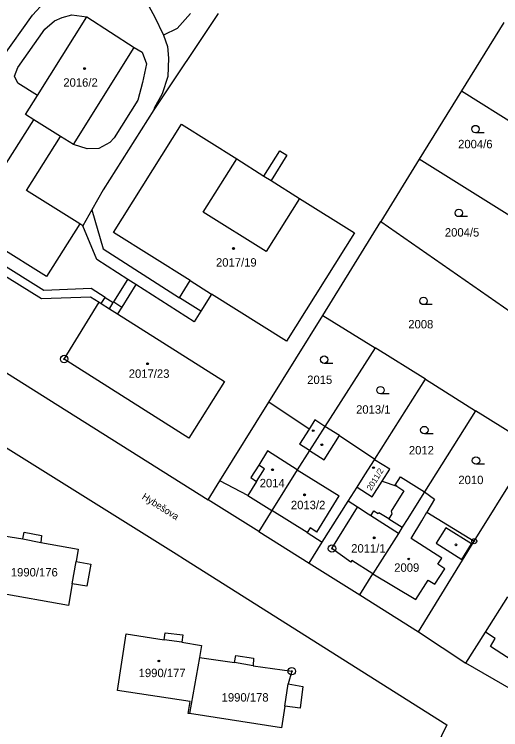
# Model space of a CAD drawing. Extents: x -593183 to -588034, y -1130415 to -1124994.
# Drawn here: x -590098.9 to -590000.6, y -1128936.8 to -1128792.3 of the extents above; entities that cross this region are included whole.
import ezdxf

# ---------------------------------------------------------------- set-up
doc = ezdxf.new("R2010")
doc.units = 0
for name, color, linetype in [('Vrstva 1', 7, 'Continuous'), ('Vrstva 15', 7, 'Continuous'), ('Vrstva 18', 7, 'Continuous'), ('Vrstva 19', 7, 'Continuous'), ('Vrstva 24', 7, 'Continuous'), ('Vrstva 25', 7, 'Continuous'), ('Vrstva 4', 7, 'Continuous')]:
    doc.layers.add(name, color=color, linetype=linetype)

msp = doc.modelspace()

# ---------------------------------------------------------------- linework, layer by layer
at = {"layer": 'Vrstva 1'}
for p, q in [((-590095.2, -1128792.43), (-590092.83, -1128789.92)), ((-590071.65, -1128790.8), (-590070.59, -1128792.7)), ((-590057.7, -1128792.15), (-590070.67, -1128811.56)), ((-590101.34, -1128801.05), (-590095.2, -1128792.43)), ((-590092.7, -1128795.27), (-590090.79, -1128793.61)), ((-590090.79, -1128793.61), (-590089.18, -1128792.93)), ((-590089.18, -1128792.93), (-590087.26, -1128792.37)), ((-590087.26, -1128792.37), (-590084.22, -1128792.79)), ((-590084.22, -1128792.79), (-590074.69, -1128798.97)), ((-590070.59, -1128792.7), (-590068.74, -1128796.52)), ((-589999.97, -1128793.94), (-590008.52, -1128807.76)), ((-590098.15, -1128803.02), (-590092.7, -1128795.27)), ((-590068.74, -1128796.52), (-590067.95, -1128798.77)), ((-590074.69, -1128798.97), (-590073.05, -1128799.93)), ((-590067.95, -1128798.77), (-590067.75, -1128801.15)), ((-590073.05, -1128799.93), (-590072.2, -1128802.31)), ((-590072.2, -1128802.31), (-590072.99, -1128806.03)), ((-590067.75, -1128801.15), (-590067.84, -1128804.87)), ((-590098.81, -1128804.75), (-590098.15, -1128803.02)), ((-590098.17, -1128806.18), (-590098.81, -1128804.75)), ((-590067.84, -1128804.87), (-590068.98, -1128808.38)), ((-590094.18, -1128808.68), (-590098.17, -1128806.18)), ((-590072.99, -1128806.03), (-590073.92, -1128809.65)), ((-590008.52, -1128807.76), (-590017.07, -1128821.57)), ((-590008.52, -1128807.76), (-589965.89, -1128834.53)), ((-590096.59, -1128812.52), (-590094.18, -1128808.68)), ((-590068.98, -1128808.38), (-590070.66, -1128811.25)), ((-590073.92, -1128809.65), (-590078.69, -1128817.22)), ((-590070.67, -1128811.56), (-590080.93, -1128827.75)), ((-590070.66, -1128811.25), (-590070.67, -1128811.56)), ((-590101.88, -1128824.46), (-590094.92, -1128813.59)), ((-590094.92, -1128813.59), (-590096.59, -1128812.52)), ((-590089.57, -1128816.94), (-590094.92, -1128813.59)), ((-590078.83, -1128836.38), (-590065.09, -1128814.51)), ((-590065.09, -1128814.51), (-590053.95, -1128821.51)), ((-590096.44, -1128827.87), (-590089.57, -1128816.94)), ((-590086.94, -1128818.58), (-590089.57, -1128816.94)), ((-590079.61, -1128818.15), (-590081.78, -1128819.37)), ((-590078.69, -1128817.22), (-590079.61, -1128818.15)), ((-590084.18, -1128819.49), (-590086.94, -1128818.58)), ((-590081.78, -1128819.37), (-590084.18, -1128819.49)), ((-590048.46, -1128824.96), (-590045.25, -1128819.85)), ((-590043.81, -1128820.76), (-590047.01, -1128825.87)), ((-590045.25, -1128819.85), (-590043.81, -1128820.76)), ((-590053.95, -1128821.51), (-590048.46, -1128824.96)), ((-590017.07, -1128821.57), (-590024.83, -1128834.12)), ((-589989.85, -1128838.62), (-590017.07, -1128821.57)), ((-590047.01, -1128825.87), (-590041.27, -1128829.47)), ((-590085.64, -1128834.64), (-590096.44, -1128827.87)), ((-590080.93, -1128827.75), (-590083.21, -1128831.77)), ((-590041.27, -1128829.47), (-590030.17, -1128836.45)), ((-590083.21, -1128831.77), (-590085.03, -1128834.99)), ((-590036.57, -1128853.1), (-590024.83, -1128834.12)), ((-590024.83, -1128834.12), (-589998.51, -1128852.46)), ((-590085.64, -1128834.64), (-590092.38, -1128845.26)), ((-590085.03, -1128834.99), (-590085.64, -1128834.64)), ((-590092.38, -1128845.26), (-590106.41, -1128836.53)), ((-590063.34, -1128846.09), (-590078.83, -1128836.38)), ((-590030.17, -1128836.45), (-590043.89, -1128858.29)), ((-590065.51, -1128849.56), (-590063.34, -1128846.09)), ((-590081.33, -1128850.71), (-590080.54, -1128849.47)), ((-590080.54, -1128849.47), (-590078.88, -1128850.53)), ((-590061.2, -1128852.27), (-590065.51, -1128849.56)), ((-590059.02, -1128848.8), (-590061.2, -1128852.27)), ((-590043.89, -1128858.29), (-590059.02, -1128848.8)), ((-590088.81, -1128861.93), (-590081.71, -1128850.47)), ((-590081.71, -1128850.47), (-590081.33, -1128850.71)), ((-590078.88, -1128850.53), (-590078.8, -1128850.4)), ((-590078.8, -1128850.4), (-590077.17, -1128851.42)), ((-590077.17, -1128851.42), (-590078.04, -1128852.79)), ((-590119.31, -1128852.9), (-590059.74, -1128890.34)), ((-590078.04, -1128852.79), (-590056.42, -1128866.45)), ((-590047.48, -1128870.64), (-590036.57, -1128853.1)), ((-590036.57, -1128853.1), (-590026, -1128859.66)), ((-590026, -1128859.66), (-590036.14, -1128875.54)), ((-590015.81, -1128866.02), (-590026, -1128859.66)), ((-590063.65, -1128877.9), (-590088.81, -1128861.93)), ((-590056.42, -1128866.45), (-590063.65, -1128877.9)), ((-590026.04, -1128882.14), (-590015.81, -1128866.02)), ((-590015.81, -1128866.02), (-590005.71, -1128872.39)), ((-590057.36, -1128886.52), (-590047.48, -1128870.64)), ((-590039.35, -1128876.1), (-590047.48, -1128870.64)), ((-590005.71, -1128872.39), (-590016.01, -1128888.75)), ((-589994.15, -1128879.61), (-590005.71, -1128872.39)), ((-590038.16, -1128874.24), (-590039.35, -1128876.1)), ((-590036.14, -1128875.54), (-590038.16, -1128874.24)), ((-590036.14, -1128875.54), (-590039.26, -1128880.43)), ((-590033.2, -1128877.39), (-590036.14, -1128875.54)), ((-590106.06, -1128876.39), (-590066.18, -1128901.29)), ((-590033.2, -1128877.39), (-590026.04, -1128882.14)), ((-590039.26, -1128880.43), (-590041.74, -1128884.31)), ((-590005.97, -1128898.74), (-589994.15, -1128879.61)), ((-590028.05, -1128885.31), (-590026.12, -1128882.26)), ((-590026.12, -1128882.26), (-590026.04, -1128882.14)), ((-590023.05, -1128884.21), (-590026.12, -1128882.26)), ((-590041.74, -1128884.31), (-590046.84, -1128892.52)), ((-590024.55, -1128886.58), (-590023.05, -1128884.21)), ((-590029.64, -1128887.81), (-590028.05, -1128885.31)), ((-590021.97, -1128887.41), (-590020.9, -1128885.7)), ((-590020.9, -1128885.7), (-590016.01, -1128888.75)), ((-590059.74, -1128890.34), (-590057.36, -1128886.52)), ((-590026.57, -1128889.76), (-590024.55, -1128886.58)), ((-590024.55, -1128886.58), (-590021.6, -1128887.64)), ((-590021.6, -1128887.64), (-590021.97, -1128887.41)), ((-590031.42, -1128890.61), (-590029.64, -1128887.81)), ((-590029.64, -1128887.81), (-590026.57, -1128889.76)), ((-590016.01, -1128888.75), (-590017.52, -1128891.14)), ((-590049.51, -1128896.77), (-590059.74, -1128890.34)), ((-590036.7, -1128898.93), (-590031.42, -1128890.61)), ((-590017.52, -1128891.14), (-590019.41, -1128894.15)), ((-590046.84, -1128892.52), (-590049.51, -1128896.77)), ((-590015.52, -1128892.87), (-590005.97, -1128898.74)), ((-590019.41, -1128894.15), (-590020.52, -1128895.92)), ((-590020.52, -1128895.92), (-590021.3, -1128897.15)), ((-590104.13, -1128897.16), (-590097.16, -1128898.27)), ((-590097.16, -1128898.27), (-590096.89, -1128896.93)), ((-590096.89, -1128896.93), (-590093.39, -1128897.59)), ((-590093.39, -1128897.59), (-590093.51, -1128898.98)), ((-590049.51, -1128896.77), (-590039.34, -1128903.15)), ((-590021.3, -1128897.15), (-590026.43, -1128905.3)), ((-590093.51, -1128898.98), (-590085.98, -1128900.34)), ((-590039.34, -1128903.15), (-590036.7, -1128898.93)), ((-590017.26, -1128917.02), (-590005.97, -1128898.74)), ((-590085.98, -1128900.34), (-590086.39, -1128902.84)), ((-590066.18, -1128901.29), (-590064.48, -1128902.39)), ((-590086.39, -1128902.84), (-590083.4, -1128903.4)), ((-590083.4, -1128903.4), (-590084.23, -1128907.84)), ((-590064.48, -1128902.39), (-590011.5, -1128935.8)), ((-590039.34, -1128903.15), (-590029.11, -1128909.56)), ((-590029.11, -1128909.56), (-590026.43, -1128905.3)), ((-590087.19, -1128907.31), (-590087.95, -1128911.7)), ((-590084.23, -1128907.84), (-590087.19, -1128907.31)), ((-590087.95, -1128911.7), (-590106.46, -1128908.46)), ((-590029.11, -1128909.56), (-590017.26, -1128917.02)), ((-590003.73, -1128917.11), (-589999.21, -1128909.96)), ((-590078.02, -1128928.87), (-590076.26, -1128917.47)), ((-590076.26, -1128917.47), (-590068.64, -1128918.63)), ((-590068.64, -1128918.63), (-590068.42, -1128917.24)), ((-590068.42, -1128917.24), (-590064.87, -1128917.65)), ((-590064.87, -1128917.65), (-590065.04, -1128919.1)), ((-590017.26, -1128917.02), (-590007.68, -1128923.35)), ((-590007.68, -1128923.35), (-590003.73, -1128917.11)), ((-590065.04, -1128919.1), (-590061.1, -1128919.83)), ((-590061.1, -1128919.83), (-590061.44, -1128922.24)), ((-590061.44, -1128922.24), (-590063.5, -1128933.56)), ((-590061.44, -1128922.24), (-590054.38, -1128923.22)), ((-590054.38, -1128923.22), (-590054.14, -1128921.83)), ((-590054.14, -1128921.83), (-590050.56, -1128922.34)), ((-590050.56, -1128922.34), (-590050.66, -1128923.88)), ((-589998.47, -1128928.7), (-590007.68, -1128923.35)), ((-590050.66, -1128923.88), (-590042.84, -1128925)), ((-590042.84, -1128925), (-590043.53, -1128927.57)), ((-590043.53, -1128927.57), (-590040.62, -1128928.07)), ((-590040.62, -1128928.07), (-590041.15, -1128932.47)), ((-590063.38, -1128931.13), (-590078.02, -1128928.87)), ((-590063.75, -1128933.52), (-590063.38, -1128931.13)), ((-590044.21, -1128932.06), (-590044.88, -1128936.43)), ((-590041.15, -1128932.47), (-590044.21, -1128932.06)), ((-590063.5, -1128933.56), (-590063.75, -1128933.52)), ((-590044.88, -1128936.43), (-590063.5, -1128933.56)), ((-590011.5, -1128935.8), (-590013.97, -1128940.88))]:
    msp.add_line(p, q, dxfattribs=at)
msp.add_lwpolyline([(-590016.01, -1128888.75), (-590013.99, -1128890.22), (-590015.52, -1128892.87)], dxfattribs=at)
at = {"layer": 'Vrstva 24'}
for centre, radius in [((-590088.81, -1128861.93), 0.75), ((-590088.81, -1128861.93), 0.0903), ((-590005.97, -1128898.74), 0.5), ((-590005.97, -1128898.74), 0.0327), ((-590034.71, -1128900.22), 0.75), ((-590034.71, -1128900.22), 0.0903), ((-590042.84, -1128925), 0.75), ((-590042.84, -1128925), 0.0903)]:
    msp.add_circle(centre, radius, dxfattribs=at)
at = {"layer": 'Vrstva 25'}
for p, q in [((-590003.98, -1128816.22), (-590005.73, -1128816.22)), ((-590007.35, -1128833.16), (-590009.1, -1128833.16)), ((-590014.46, -1128850.94), (-590016.21, -1128850.94)), ((-590034.54, -1128862.8), (-590036.29, -1128862.8)), ((-590023.16, -1128868.96), (-590024.91, -1128868.96)), ((-590014.3, -1128877.03), (-590016.05, -1128877.03)), ((-590003.87, -1128883.19), (-590005.62, -1128883.19))]:
    msp.add_line(p, q, dxfattribs=at)
for centre, radius in [((-590084.68, -1128803.25), 0.175), ((-590084.68, -1128803.25), 0.15), ((-590005.73, -1128815.47), 0.75), ((-590009.1, -1128832.41), 0.75), ((-590054.61, -1128839.6), 0.175), ((-590054.61, -1128839.6), 0.15), ((-590016.21, -1128850.19), 0.75), ((-590036.29, -1128862.05), 0.75), ((-590071.96, -1128862.89), 0.175), ((-590071.96, -1128862.89), 0.15), ((-590024.91, -1128868.21), 0.75), ((-590016.05, -1128876.28), 0.75), ((-590038.5, -1128876.39), 0.175), ((-590036.76, -1128879.24), 0.175), ((-590005.62, -1128882.44), 0.75), ((-590046.72, -1128884.3), 0.175), ((-590046.72, -1128884.3), 0.15), ((-590026.32, -1128883.88), 0.175), ((-590026.32, -1128883.88), 0.15), ((-590040.24, -1128889.36), 0.175), ((-590040.24, -1128889.36), 0.15), ((-590026.17, -1128898.05), 0.175), ((-590026.17, -1128898.05), 0.15), ((-590009.66, -1128899.46), 0.175), ((-590019.22, -1128902.32), 0.175), ((-590019.22, -1128902.32), 0.15), ((-590069.67, -1128922.93), 0.175), ((-590069.67, -1128922.93), 0.15)]:
    msp.add_circle(centre, radius, dxfattribs=at)
at = {"layer": 'Vrstva 4'}
for p, q in [((-590063.29, -1128792.11), (-590065.97, -1128795.18)), ((-590094.18, -1128808.68), (-590084.22, -1128792.79)), ((-590065.97, -1128795.18), (-590068.74, -1128796.52)), ((-590086.94, -1128818.58), (-590074.69, -1128798.97)), ((-590060.7, -1128832.26), (-590053.95, -1128821.51)), ((-590048.46, -1128824.96), (-590047.01, -1128825.87)), ((-590041.27, -1128829.47), (-590048.02, -1128840.22)), ((-590083.21, -1128831.77), (-590080.9, -1128839.68)), ((-590048.02, -1128840.22), (-590060.7, -1128832.26)), ((-590082.23, -1128841.8), (-590085.03, -1128834.99)), ((-590092.92, -1128848.05), (-590107.78, -1128838.78)), ((-590080.9, -1128839.68), (-590065.51, -1128849.56)), ((-590108.68, -1128840.27), (-590093.36, -1128849.72)), ((-590075.92, -1128845.85), (-590082.23, -1128841.8)), ((-590078.8, -1128850.4), (-590075.92, -1128845.85)), ((-590074.3, -1128846.89), (-590077.17, -1128851.42)), ((-590074.3, -1128846.89), (-590075.92, -1128845.85)), ((-590062.55, -1128854.43), (-590074.3, -1128846.89)), ((-590063.34, -1128846.09), (-590059.02, -1128848.8)), ((-590083.37, -1128847.71), (-590092.92, -1128848.05)), ((-590080.54, -1128849.47), (-590083.37, -1128847.71)), ((-590093.36, -1128849.72), (-590083.46, -1128849.36)), ((-590083.46, -1128849.36), (-590081.71, -1128850.47)), ((-590081.33, -1128850.71), (-590079.66, -1128851.77)), ((-590079.66, -1128851.77), (-590078.88, -1128850.53)), ((-590079.66, -1128851.77), (-590078.04, -1128852.79)), ((-590061.2, -1128852.27), (-590062.55, -1128854.43)), ((-590039.35, -1128876.1), (-590041.29, -1128879.14)), ((-590036.29, -1128882.3), (-590033.2, -1128877.39)), ((-590039.26, -1128880.43), (-590041.29, -1128879.14)), ((-590039.26, -1128880.43), (-590036.29, -1128882.3)), ((-590047.73, -1128880.5), (-590049.52, -1128883.36)), ((-590041.74, -1128884.31), (-590047.73, -1128880.5)), ((-590049.52, -1128883.36), (-590051.1, -1128885.88)), ((-590049.96, -1128886.69), (-590048.34, -1128884.11)), ((-590048.34, -1128884.11), (-590049.52, -1128883.36)), ((-590041.74, -1128884.31), (-590033.24, -1128889.57)), ((-590051.1, -1128885.88), (-590049.96, -1128886.69)), ((-590051.72, -1128889.49), (-590057.36, -1128886.52)), ((-590049.96, -1128886.69), (-590051.72, -1128889.49)), ((-590021.6, -1128887.64), (-590020.18, -1128888.53)), ((-590020.18, -1128888.53), (-590022.75, -1128892.63)), ((-590051.72, -1128889.49), (-590046.84, -1128892.52)), ((-590037.77, -1128896.89), (-590033.24, -1128889.57)), ((-590034.71, -1128900.22), (-590029.57, -1128891.83)), ((-590029.57, -1128891.83), (-590031.42, -1128890.61)), ((-590027.37, -1128893.28), (-590029.57, -1128891.83)), ((-590039.7, -1128896.94), (-590046.84, -1128892.52)), ((-590026.88, -1128893.59), (-590027.37, -1128893.28)), ((-590026.88, -1128893.59), (-590026.23, -1128892.58)), ((-590026.23, -1128892.58), (-590025.36, -1128893.15)), ((-590025.36, -1128893.15), (-590025.23, -1128893)), ((-590023.24, -1128894.23), (-590025.23, -1128893)), ((-590022.61, -1128893.21), (-590023.24, -1128894.23)), ((-590022.75, -1128892.63), (-590022.61, -1128893.21)), ((-590016.55, -1128894.59), (-590015.52, -1128892.87)), ((-590021.3, -1128897.15), (-590026.88, -1128893.59)), ((-590023.24, -1128894.23), (-590020.52, -1128895.92)), ((-590018.73, -1128898.18), (-590016.55, -1128894.59)), ((-590039.15, -1128896.04), (-590039.7, -1128896.94)), ((-590037.77, -1128896.89), (-590039.15, -1128896.04)), ((-590011.68, -1128896.04), (-590013.64, -1128899.16)), ((-590006.51, -1128899.27), (-590011.68, -1128896.04)), ((-590039.7, -1128896.94), (-590036.7, -1128898.93)), ((-590097.16, -1128898.27), (-590093.51, -1128898.98)), ((-590012.55, -1128902.19), (-590018.73, -1128898.18)), ((-590013.64, -1128899.16), (-590008.46, -1128902.41)), ((-590030.89, -1128902.96), (-590034.71, -1128900.22)), ((-590008.46, -1128902.41), (-590006.51, -1128899.27)), ((-590087.19, -1128907.31), (-590086.39, -1128902.84)), ((-590030.69, -1128902.65), (-590030.89, -1128902.96)), ((-590026.43, -1128905.3), (-590030.69, -1128902.65)), ((-590013.34, -1128903.4), (-590012.55, -1128902.19)), ((-590011.92, -1128904.32), (-590013.34, -1128903.4)), ((-590013.92, -1128907.41), (-590011.92, -1128904.32)), ((-590026.43, -1128905.3), (-590017.74, -1128910.53)), ((-590017.74, -1128910.53), (-590015.27, -1128906.57)), ((-590015.27, -1128906.57), (-590013.92, -1128907.41)), ((-590001.73, -1128918.39), (-590003.73, -1128917.11)), ((-590065.04, -1128919.1), (-590068.64, -1128918.63)), ((-590002.71, -1128919.97), (-590001.73, -1128918.39)), ((-589995.79, -1128924.46), (-590002.71, -1128919.97)), ((-590050.66, -1128923.88), (-590054.38, -1128923.22)), ((-590044.21, -1128932.06), (-590043.53, -1128927.57))]:
    msp.add_line(p, q, dxfattribs=at)

# ---------------------------------------------------------------- texts
at = {"layer": 'Vrstva 15'}
msp.add_text('Hybešova', height=1.4, rotation=327.8535, dxfattribs=at).set_placement((-590073.23, -1128890.09))
at = {"layer": 'Vrstva 18'}
for s, p in [('2004/6', (-590009.23, -1128819.35)), ('2004/5', (-590011.91, -1128837.19)), ('2008', (-590019.3, -1128855.74)), ('2015', (-590039.72, -1128866.97)), ('2013/1', (-590029.84, -1128872.97)), ('2012', (-590019.18, -1128881.2)), ('2010', (-590009.18, -1128887.2))]:
    msp.add_text(s, height=1.7, dxfattribs=at).set_placement(p)
at = {"layer": 'Vrstva 19'}
for s, p in [('2016/2', (-590088.98, -1128806.91)), ('2017/19', (-590058.14, -1128843.26)), ('2017/23', (-590075.76, -1128865.72)), ('2014', (-590049.31, -1128887.84)), ('2013/2', (-590043.01, -1128892.26)), ('2011/1', (-590030.83, -1128901.03)), ('2009', (-590022.14, -1128904.91)), ('1990/176', (-590099.58, -1128905.85)), ('1990/177', (-590073.76, -1128926.19)), ('1990/178', (-590057, -1128931.13))]:
    msp.add_text(s, height=1.7, dxfattribs=at).set_placement(p)
msp.add_text('2011/2', height=1.19, rotation=58.3393, dxfattribs=at).set_placement((-590026.78, -1128888.6))

doc.saveas('drawing.dxf')
